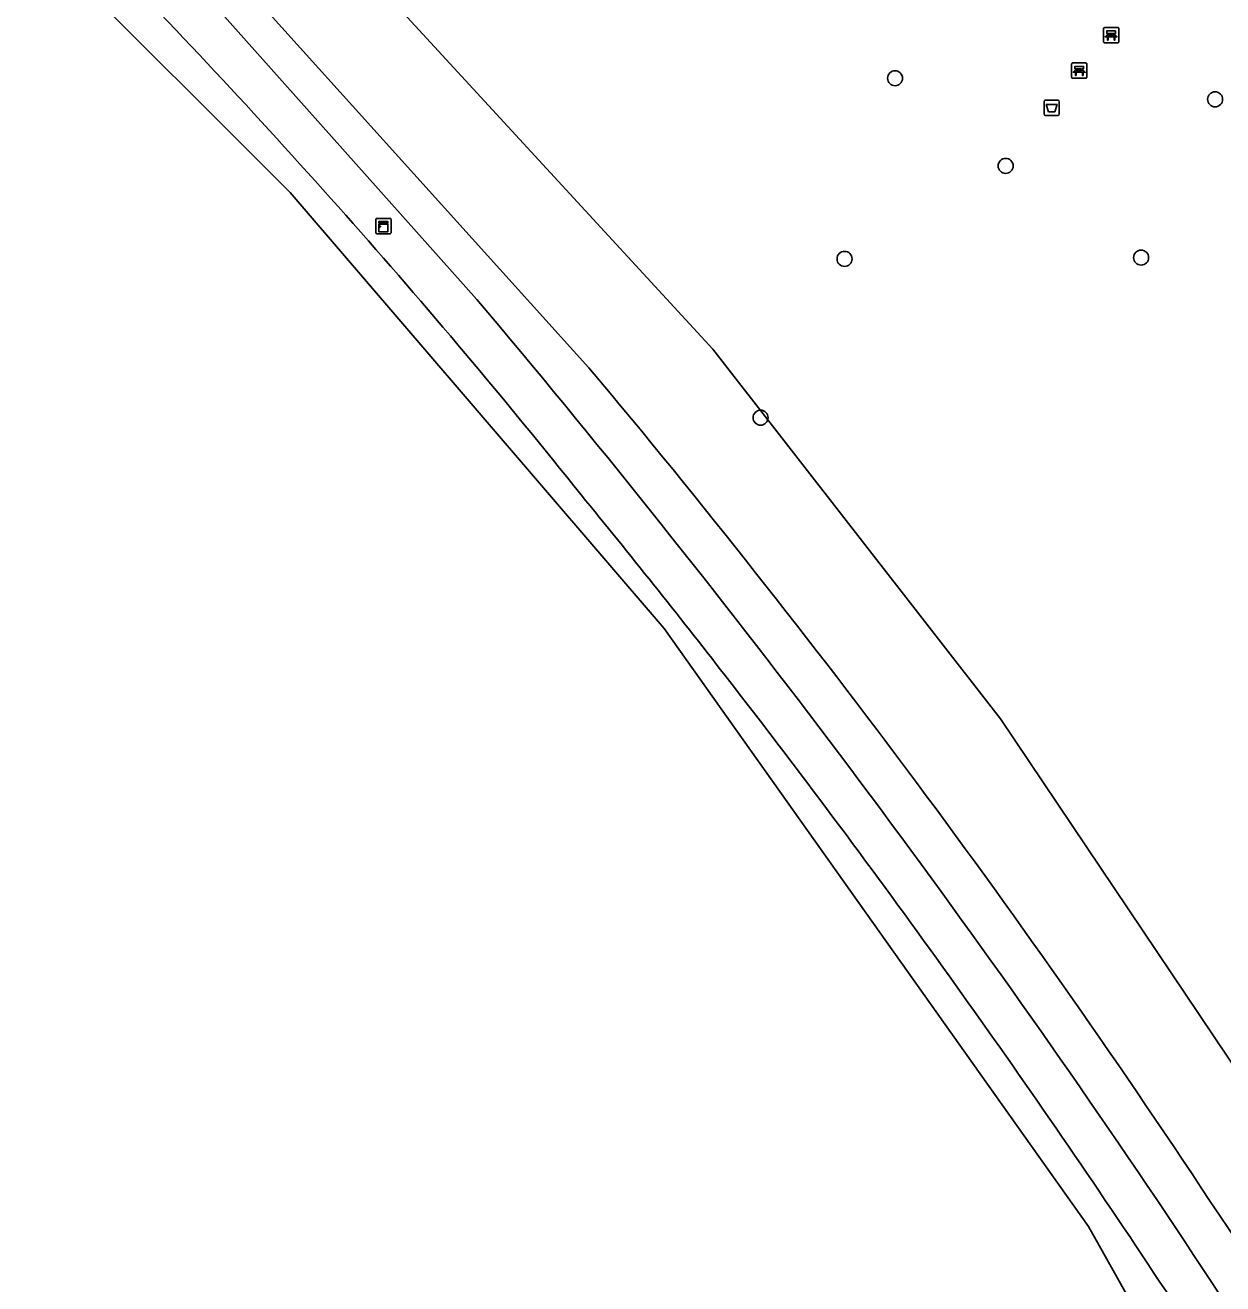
# Model space of a CAD drawing. Extents: x 160455 to 162082, y 388339 to 389736.
# Drawn here: x 160570.2 to 160648.2, y 388623.8 to 388705.9 of the extents above; entities that cross this region are included whole.
import ezdxf

# ---------------------------------------------------------------- set-up
doc = ezdxf.new("R2010")
doc.units = 0
for name, color, linetype in [('IMGEO_Afvalbak', 7, 'Continuous'), ('IMGEO_Bank', 7, 'Continuous'), ('IMGEO_Boom', 7, 'Continuous'), ('IMGEO_Fietspad_gesloten', 7, 'Continuous'), ('IMGEO_Groenvoorziening', 7, 'Continuous'), ('IMGEO_Kast', 7, 'Continuous'), ('IMGEO_Waterloop', 7, 'Continuous')]:
    doc.layers.add(name, color=color, linetype=linetype)

msp = doc.modelspace()

# ---------------------------------------------------------------- linework, layer by layer
at = {"layer": 'IMGEO_Afvalbak'}
for p, q in [((160636.586, 388700.069), (160636.586, 388700.869)), ((160636.586, 388700.869), (160636.586, 388700.069)), ((160636.686, 388700.969), (160637.476, 388700.969)), ((160637.476, 388700.969), (160636.686, 388700.969)), ((160637.576, 388700.869), (160637.576, 388700.069)), ((160637.576, 388700.069), (160637.576, 388700.869)), ((160637.476, 388699.969), (160636.686, 388699.969)), ((160636.686, 388699.969), (160637.476, 388699.969))]:
    msp.add_line(p, q, dxfattribs=at)
msp.add_lwpolyline([(160636.729, 388700.683), (160637.433, 388700.683), (160637.284, 388700.213), (160636.878, 388700.213), (160636.729, 388700.683)], dxfattribs=at)
for centre, start, end in [((160636.686, 388700.869), 90, 180), ((160636.686, 388700.869), 90, 180), ((160637.476, 388700.869), 0, 90), ((160637.476, 388700.869), 360, 90), ((160636.686, 388700.069), 180, 270), ((160636.686, 388700.069), 180, 270), ((160637.476, 388700.069), 270, 0), ((160637.476, 388700.069), 270, 0)]:
    msp.add_arc(centre, 0.1, start, end, dxfattribs=at)
at = {"layer": 'IMGEO_Bank'}
for p, q in [((160640.457, 388704.774), (160640.457, 388705.615)), ((160640.457, 388705.615), (160640.457, 388704.774)), ((160640.532, 388705.699), (160641.373, 388705.699)), ((160641.373, 388705.699), (160640.532, 388705.699)), ((160641.457, 388705.624), (160641.457, 388704.783)), ((160641.457, 388704.783), (160641.457, 388705.624)), ((160641.154, 388705.097), (160640.761, 388705.097)), ((160640.766, 388705.205), (160640.766, 388705.311)), ((160640.81, 388705.311), (160640.81, 388705.205)), ((160641.098, 388705.317), (160640.816, 388705.317)), ((160640.816, 388705.199), (160641.098, 388705.199)), ((160641.104, 388705.205), (160641.104, 388705.311)), ((160641.148, 388705.311), (160641.148, 388705.205)), ((160641.382, 388704.699), (160640.541, 388704.699)), ((160640.541, 388704.699), (160641.382, 388704.699)), ((160638.377, 388702.468), (160638.377, 388703.309)), ((160638.377, 388703.309), (160638.377, 388702.468)), ((160638.452, 388703.393), (160639.293, 388703.393)), ((160639.293, 388703.393), (160638.452, 388703.393)), ((160639.377, 388703.318), (160639.377, 388702.477)), ((160639.377, 388702.477), (160639.377, 388703.318)), ((160639.302, 388702.393), (160638.461, 388702.393)), ((160638.461, 388702.393), (160639.302, 388702.393)), ((160639.074, 388702.791), (160638.681, 388702.791)), ((160638.686, 388702.899), (160638.686, 388703.005)), ((160638.73, 388703.005), (160638.73, 388702.899)), ((160639.018, 388703.011), (160638.736, 388703.011)), ((160638.736, 388702.893), (160639.018, 388702.893)), ((160639.024, 388702.899), (160639.024, 388703.005)), ((160639.068, 388703.005), (160639.068, 388702.899))]:
    msp.add_line(p, q, dxfattribs=at)
for points in [[(160640.704, 388705.097), (160640.562, 388705.097), (160640.674, 388705.199), (160640.76, 388705.199)], [(160640.76, 388705.317), (160640.674, 388705.317), (160640.674, 388705.478), (160641.237, 388705.478), (160641.237, 388705.317), (160641.154, 388705.317)], [(160640.754, 388705.09), (160640.754, 388704.883), (160640.711, 388704.883), (160640.711, 388705.09)], [(160641.154, 388705.199), (160641.237, 388705.199), (160641.349, 388705.097), (160641.21, 388705.097)], [(160641.204, 388705.09), (160641.204, 388704.883), (160641.16, 388704.883), (160641.16, 388705.09)], [(160638.68, 388703.011), (160638.594, 388703.011), (160638.594, 388703.172), (160639.157, 388703.172), (160639.157, 388703.011), (160639.074, 388703.011)], [(160638.624, 388702.791), (160638.482, 388702.791), (160638.594, 388702.893), (160638.68, 388702.893)], [(160638.674, 388702.784), (160638.674, 388702.577), (160638.631, 388702.577), (160638.631, 388702.784)], [(160639.074, 388702.893), (160639.157, 388702.893), (160639.269, 388702.791), (160639.13, 388702.791)], [(160639.124, 388702.784), (160639.124, 388702.577), (160639.08, 388702.577), (160639.08, 388702.784)]]:
    msp.add_lwpolyline(points, dxfattribs=at)
for centre, radius, start, end in [((160640.535, 388705.621), 0.0779, 92.4484, 184.28452), ((160640.535, 388705.621), 0.0779, 92.4484, 184.28452), ((160641.379, 388705.621), 0.0779, 2.4484, 94.28452), ((160641.379, 388705.621), 0.0779, 2.4484, 94.28452), ((160640.535, 388704.777), 0.0779, 182.4484, 274.28452), ((160640.535, 388704.777), 0.0779, 182.4484, 274.28452), ((160640.704, 388705.09), 0.00671, 2.89567, 87.10433), ((160640.761, 388705.09), 0.00671, 92.89567, 177.10433), ((160640.759, 388705.31), 0.00671, 2.89567, 87.10433), ((160640.759, 388705.206), 0.00671, 272.89567, 357.10433), ((160640.816, 388705.31), 0.00671, 92.89567, 177.10433), ((160640.816, 388705.206), 0.00671, 182.89567, 267.10433), ((160641.098, 388705.31), 0.00671, 2.89567, 87.10433), ((160641.098, 388705.206), 0.00671, 272.89567, 357.10433), ((160641.155, 388705.31), 0.00671, 92.89567, 177.10433), ((160641.155, 388705.206), 0.00671, 182.89567, 267.10433), ((160641.153, 388705.09), 0.00671, 2.89567, 87.10433), ((160641.21, 388705.09), 0.00671, 92.89567, 177.10433), ((160641.379, 388704.777), 0.0779, 272.4484, 4.28452), ((160641.379, 388704.777), 0.0779, 272.4484, 4.28452), ((160638.455, 388703.315), 0.0779, 92.4484, 184.28452), ((160638.455, 388703.315), 0.0779, 92.4484, 184.28452), ((160639.299, 388703.315), 0.0779, 2.4484, 94.28452), ((160639.299, 388703.315), 0.0779, 2.4484, 94.28452), ((160638.455, 388702.471), 0.0779, 182.4484, 274.28452), ((160638.455, 388702.471), 0.0779, 182.4484, 274.28452), ((160638.624, 388702.784), 0.00671, 2.89567, 87.10433), ((160638.681, 388702.784), 0.00671, 92.89567, 177.10433), ((160638.679, 388703.004), 0.00671, 2.89567, 87.10433), ((160638.679, 388702.9), 0.00671, 272.89567, 357.10433), ((160638.736, 388703.004), 0.00671, 92.89567, 177.10433), ((160638.736, 388702.9), 0.00671, 182.89567, 267.10433), ((160639.018, 388703.004), 0.00671, 2.89567, 87.10433), ((160639.018, 388702.9), 0.00671, 272.89567, 357.10433), ((160639.075, 388703.004), 0.00671, 92.89567, 177.10433), ((160639.075, 388702.9), 0.00671, 182.89567, 267.10433), ((160639.073, 388702.784), 0.00671, 2.89567, 87.10433), ((160639.13, 388702.784), 0.00671, 92.89567, 177.10433), ((160639.299, 388702.471), 0.0779, 272.4484, 4.28452), ((160639.299, 388702.471), 0.0779, 272.4484, 4.28452)]:
    msp.add_arc(centre, radius, start, end, dxfattribs=at)
at = {"layer": 'IMGEO_Boom'}
for centre in [(160626.87, 388702.398), (160647.735, 388701.023), (160634.081, 388696.684), (160623.579, 388690.623), (160642.911, 388690.707), (160618.106, 388680.272)]:
    msp.add_circle(centre, 0.489, dxfattribs=at)
at = {"layer": 'IMGEO_Fietspad_gesloten'}
msp.add_lwpolyline([(160574.817, 388710.908), (160574.135, 388711.722), (160572.349, 388710.058), (160572.349, 388710.058), (160587.447, 388694.955), (160611.832, 388666.525), (160639.492, 388627.538), (160648.432, 388611.608), (160655.954, 388600.931), (160660.006, 388593.709), (160679.004, 388559.848), (160692.554, 388529.106), (160702.857, 388501.795), (160707.886, 388486.563), (160715.28, 388462.439), (160720.449, 388424.01), (160723.236, 388373.685), (160723.027, 388370.891)], dxfattribs=at)
for centre, radius, start, end in [((160237.319, 388380.126), 472.569, 38.64572, 44.4242), ((160135.678, 388290.55), 607.928, 37.837925, 39.257053), ((160116.294, 388275.569), 632.426, 37.10331, 37.832477), ((160103.13, 388266.185), 648.587, 33.033097, 37.062917)]:
    msp.add_arc(centre, radius, start, end, dxfattribs=at)
at = {"layer": 'IMGEO_Groenvoorziening'}
for points in [[(160599.612, 388687.978), (160576.723, 388713.666), (160570.17, 388724.579), (160578.346, 388728.529)], [(160581.504, 388727.641), (160577.237, 388725.805), (160586.743, 388715.469), (160592.315, 388709.409), (160614.997, 388684.744), (160633.738, 388660.649), (160652.291, 388633.023), (160671.219, 388604.839), (160677.836, 388591.55), (160680.762, 388585.674), (160694.463, 388558.158), (160695.986, 388555.099), (160708.11, 388564.203)], [(160694.463, 388558.158), (160680.762, 388585.674), (160677.836, 388591.55), (160671.219, 388604.839), (160652.291, 388633.023), (160633.738, 388660.649), (160614.997, 388684.744), (160592.315, 388709.409), (160586.743, 388715.469), (160577.237, 388725.805), (160572.213, 388723.644), (160576.503, 388717.272), (160606.918, 388683.529)]]:
    msp.add_lwpolyline(points, dxfattribs=at)
for centre, radius, start, end in [((160237.319, 388380.126), 472.569, 38.64572, 44.4242), ((160078.755, 388248.438), 681.533, 34.160335, 40.160314), ((160147.283, 388298.729), 599.446, 33.35052, 39.935617), ((160135.678, 388290.55), 607.928, 37.837925, 39.257053), ((160116.294, 388275.569), 632.426, 37.10331, 37.832477), ((160103.13, 388266.185), 648.587, 33.033097, 37.062917), ((160140.034, 388290.924), 606.971, 27.477266, 34.08983), ((160262.133, 388364.614), 467.358, 26.1826, 34.34416)]:
    msp.add_arc(centre, radius, start, end, dxfattribs=at)
at = {"layer": 'IMGEO_Kast'}
for p, q in [((160593.097, 388693.265), (160593.938, 388693.265)), ((160593.938, 388693.265), (160593.097, 388693.265)), ((160593.022, 388692.34), (160593.022, 388693.181)), ((160593.022, 388693.181), (160593.022, 388692.34)), ((160594.022, 388693.19), (160594.022, 388692.349)), ((160594.022, 388692.349), (160594.022, 388693.19)), ((160593.947, 388692.265), (160593.106, 388692.265)), ((160593.106, 388692.265), (160593.947, 388692.265))]:
    msp.add_line(p, q, dxfattribs=at)
for points in [[(160593.217, 388693.055), (160593.817, 388693.055), (160593.817, 388692.97), (160593.217, 388692.97), (160593.217, 388693.055)], [(160593.217, 388692.88), (160593.817, 388692.88), (160593.817, 388692.391), (160593.217, 388692.391), (160593.217, 388692.88)]]:
    msp.add_lwpolyline(points, dxfattribs=at)
msp.add_circle((160593.301, 388692.729), 0.0377, dxfattribs=at)
for centre, start, end in [((160593.1, 388693.187), 92.4484, 184.28452), ((160593.1, 388693.187), 92.4484, 184.28452), ((160593.944, 388693.187), 2.4484, 94.28452), ((160593.944, 388693.187), 2.4484, 94.28452), ((160593.1, 388692.343), 182.4484, 274.28452), ((160593.1, 388692.343), 182.4484, 274.28452), ((160593.944, 388692.343), 272.4484, 4.28452), ((160593.944, 388692.343), 272.4484, 4.28452)]:
    msp.add_arc(centre, 0.0779, start, end, dxfattribs=at)
at = {"layer": 'IMGEO_Waterloop'}
for points in [[(160578.346, 388728.529), (160570.17, 388724.579), (160576.723, 388713.666), (160599.612, 388687.978)], [(160606.918, 388683.529), (160576.503, 388717.272), (160572.213, 388723.644), (160577.237, 388725.805), (160581.504, 388727.641)]]:
    msp.add_lwpolyline(points, dxfattribs=at)
for centre, radius, start, end in [((160078.755, 388248.438), 681.533, 34.160335, 40.160314), ((160147.283, 388298.729), 599.446, 33.35052, 39.935617), ((160140.034, 388290.924), 606.971, 27.477266, 34.08983), ((160262.133, 388364.614), 467.358, 26.1826, 34.34416)]:
    msp.add_arc(centre, radius, start, end, dxfattribs=at)

doc.saveas('drawing.dxf')
